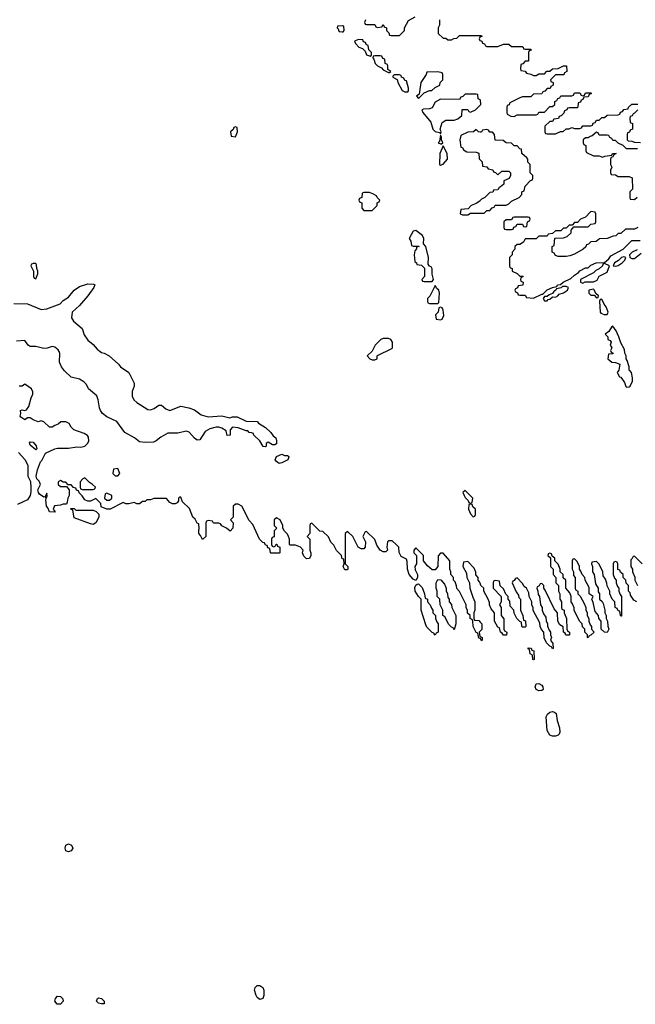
# Model space of a CAD drawing. Header units: inches. Extents: x 2601682 to 2755810, y 449311 to 584050.
# Tile 310 of 505: x 2686633 to 2691135, y 489367 to 496570. Entities that reach past the tile are written whole.
import ezdxf

# ---------------------------------------------------------------- set-up
doc = ezdxf.new("R2010")
doc.units = ezdxf.units.IN
doc.header["$MEASUREMENT"] = 0
for name, color, linetype in [('C6488', 7, 'Continuous'), ('C6489', 7, 'Continuous'), ('C6499', 7, 'Continuous')]:
    doc.layers.add(name, color=color, linetype=linetype)

msp = doc.modelspace()

# ---------------------------------------------------------------- linework, layer by layer
at = {"layer": 'C6488', "color": 2, "elevation": 6}
for points in [[(2688390, 489402), (2688370, 489415.3), (2688361.2, 489430), (2688349.2, 489470), (2688355.3, 489490), (2688370, 489504.7), (2688390, 489504.7), (2688410.8, 489490), (2688418.8, 489470), (2688418.8, 489430), (2688410, 489408.7)], [(2686930, 489366.6), (2686907.3, 489367.3), (2686889.3, 489390), (2686894, 489410), (2686910, 489426), (2686930, 489422.8), (2686947.1, 489407.1), (2686950.7, 489390)], [(2687230, 489369), (2687210, 489375.3), (2687195.3, 489390), (2687202, 489410), (2687210, 489414), (2687231, 489410), (2687250.8, 489390), (2687250, 489369)]]:
    msp.add_lwpolyline(points, close=True, dxfattribs=at)
at = {"layer": 'C6489', "color": 2}
for points, elevation in [([(2689162, 496570), (2689154, 496550), (2689158, 496538), (2689170, 496534), (2689230, 496534), (2689238, 496518), (2689250, 496514), (2689282, 496518), (2689290, 496534), (2689298, 496518), (2689314, 496510), (2689314, 496490), (2689332.7, 496472.7), (2689338, 496458), (2689350, 496454), (2689410, 496454), (2689446, 496490), (2689446, 496510), (2689475.3, 496564.7), (2689526, 496590)], 6), ([(2689702, 496570), (2689702, 496530), (2689694, 496510), (2689694, 496470), (2689730, 496434), (2689750, 496434), (2689763.6, 496423.6), (2689790, 496422), (2689808.4, 496431.6), (2689830, 496434), (2689850, 496454), (2690000, 496454)], 6), ([(2690000, 496442.7), (2689998, 496442), (2689994, 496430), (2689998, 496418), (2690000, 496417.3)], 6), ([(2690000, 495983), (2689986, 495990), (2689982, 496022), (2689970, 496026), (2689890, 496026), (2689872.7, 496007.3), (2689858, 496002), (2689850, 495986), (2689710, 495988), (2689670, 495966), (2689650, 495926), (2689630, 495918), (2689584.7, 495915.3), (2689574, 495910), (2689582, 495890), (2689639.8, 495819.8), (2689654.8, 495770), (2689670, 495751), (2689703.6, 495743.6), (2689710, 495734), (2689714, 495750), (2689708.4, 495768.4), (2689722, 495818), (2689750, 495834), (2689810, 495834), (2689836.4, 495843.6), (2689866, 495870), (2689867.3, 495912.7), (2689910, 495914), (2689918, 495898), (2689930, 495894), (2689966, 495910), (2690000, 495944)], 6), ([(2690000, 495748.2), (2689988.4, 495748.4), (2689970, 495766), (2689951.6, 495748.4), (2689910, 495746), (2689858, 495722), (2689852, 495690), (2689858, 495638), (2689870, 495634), (2689878, 495618), (2689903.6, 495603.6), (2689970, 495602), (2689990, 495594), (2689992.7, 495552.7), (2690000, 495544.9)], 6), ([(2690000, 495246.7), (2689996.9, 495243.1), (2689970, 495226), (2689934, 495210), (2689912.7, 495187.3), (2689858, 495182), (2689854, 495150), (2689870, 495142), (2689910, 495142), (2689930, 495154), (2690000, 495154)], 6), ([(2686590, 494493.7), (2686690.3, 494490.3), (2686790, 494450.4), (2686830, 494454.9), (2686929.4, 494490.6), (2686950, 494514.8), (2686990, 494541), (2687030, 494590.7), (2687070, 494619.1), (2687130, 494637.3), (2687176, 494636), (2687182, 494630), (2687176, 494610), (2687130, 494549.2), (2687070, 494479), (2687016.3, 494430), (2687010.5, 494390), (2687025.5, 494365.5), (2687090, 494311), (2687103.4, 494263.4), (2687130, 494224.9), (2687170, 494193.4), (2687199.3, 494159.3), (2687230, 494134.8), (2687250, 494130.7), (2687286, 494110), (2687354.8, 494050), (2687371, 494030), (2687430.7, 493990), (2687470.5, 493910), (2687470.4, 493890), (2687454.9, 493850), (2687454.9, 493814.9), (2687466.8, 493790), (2687488.3, 493768.3), (2687570, 493717.3), (2687590, 493714.8), (2687615.1, 493724.9), (2687650, 493750.8), (2687670, 493751), (2687702.5, 493722.5), (2687730, 493711), (2687810, 493742), (2687870, 493730.8), (2687910, 493714.8), (2687959.8, 493679.8), (2688010, 493664.7), (2688110, 493671), (2688170, 493658), (2688190, 493664.7), (2688223.6, 493663.6), (2688290, 493634), (2688370, 493631), (2688378, 493618), (2688430, 493586), (2688470.4, 493550.4), (2688486.4, 493526.4), (2688504.7, 493510), (2688511.1, 493488.9), (2688510, 493466), (2688499.6, 493460.4), (2688480.4, 493460.4), (2688450, 493478), (2688434, 493470), (2688434, 493450), (2688430, 493446), (2688412.7, 493447.3), (2688388.7, 493488.7), (2688346, 493530), (2688342, 493542), (2688328, 493548), (2688310, 493548.7), (2688302, 493562), (2688290, 493562), (2688230, 493584), (2688190, 493588), (2688172, 493570), (2688171.3, 493530), (2688150, 493528.7), (2688142, 493562), (2688110, 493582), (2688090, 493588.7), (2688070, 493589), (2688023.5, 493576.5), (2687990, 493558), (2687950, 493495.3), (2687930, 493494), (2687910, 493509), (2687872.5, 493552.5), (2687850, 493559), (2687790, 493545.2), (2687716, 493544), (2687664, 493516), (2687630, 493488.7), (2687610, 493479), (2687550, 493476), (2687510, 493481.2), (2687471.8, 493511.8), (2687402, 493550), (2687342, 493630), (2687270, 493664.5), (2687239.3, 493690), (2687222.7, 493710), (2687216, 493730), (2687206.6, 493790), (2687197, 493817), (2687136, 493870), (2687120.1, 493900.1), (2687101.6, 493921.6), (2687070, 493940.9), (2687010, 493955.1), (2686960.7, 494000.7), (2686937.2, 494030), (2686924.5, 494064.5), (2686926.8, 494126.8), (2686922, 494142), (2686914, 494154), (2686890, 494173.2), (2686870, 494179.3), (2686833.3, 494166.7), (2686810, 494164.2), (2686750, 494178), (2686710, 494179.3), (2686694, 494190), (2686670, 494224), (2686610, 494217.2)], 2), ([(2690000, 492042.7), (2689990, 492046), (2689982, 492082), (2689970, 492086), (2689948, 492130), (2689946, 492170), (2689942, 492182), (2689926, 492190), (2689926, 492210), (2689908.4, 492228.4), (2689907.3, 492247.3), (2689898, 492270), (2689898, 492290), (2689850, 492386), (2689828.4, 492408.4), (2689827.3, 492427.3), (2689816.4, 492456.4), (2689806, 492470), (2689806, 492490), (2689786, 492510), (2689786, 492530), (2689778, 492550), (2689778, 492610), (2689730, 492666), (2689710, 492666), (2689692.7, 492647.3), (2689691.6, 492568.4), (2689670, 492546), (2689650, 492546), (2689615.3, 492575.3), (2689586, 492610), (2689586, 492650), (2689530, 492706), (2689514, 492690), (2689514, 492670), (2689534, 492650), (2689534, 492590), (2689522, 492570), (2689525.4, 492545.4), (2689542, 492510), (2689542, 492490), (2689530, 492466), (2689510, 492478), (2689482, 492510), (2689468.7, 492550), (2689467.3, 492607.3), (2689462, 492622), (2689422, 492642), (2689407.3, 492672.7), (2689406, 492710), (2689386, 492730), (2689356.4, 492756.4), (2689330, 492758), (2689322, 492750), (2689318, 492710), (2689322, 492690), (2689310, 492678), (2689290, 492678), (2689270, 492688), (2689244.7, 492724.7), (2689230, 492766), (2689170, 492826), (2689158, 492822), (2689142, 492790), (2689162, 492750), (2689158, 492710), (2689150, 492698), (2689130, 492698), (2689108, 492710), (2689068, 492790), (2689030, 492826), (2689014, 492810), (2689014, 492590), (2689032, 492570), (2689032, 492550), (2689030, 492546), (2689010, 492546), (2688998, 492570), (2689006, 492590), (2689002, 492622), (2688990, 492626), (2688986, 492650), (2688950, 492686), (2688930, 492726), (2688908.4, 492748.4), (2688890, 492786), (2688850, 492826), (2688827.3, 492827.3), (2688770, 492886), (2688758, 492882), (2688754, 492870), (2688754, 492810), (2688734, 492790), (2688754, 492770), (2688754, 492690), (2688762, 492670), (2688762, 492650), (2688752.7, 492627.3), (2688730, 492626), (2688710, 492646), (2688702, 492670), (2688706, 492690), (2688686, 492710), (2688650, 492726), (2688610, 492726), (2688606, 492730), (2688606, 492770), (2688598, 492790), (2688590, 492806), (2688568.7, 492828.7), (2688558, 492850), (2688558, 492870), (2688538, 492910), (2688510, 492926), (2688494, 492910), (2688494, 492870), (2688514, 492850), (2688494, 492830), (2688492.7, 492787.3), (2688478, 492782), (2688474, 492770), (2688474, 492730), (2688478, 492718), (2688490, 492714), (2688502, 492718), (2688507.3, 492732.7), (2688512.7, 492732.7), (2688518, 492718), (2688534, 492710), (2688534, 492670), (2688530, 492666), (2688470, 492666), (2688466, 492670), (2688462, 492702), (2688447.3, 492707.3), (2688442, 492722), (2688430, 492726), (2688422, 492742), (2688410, 492746), (2688386, 492770), (2688336.4, 492876.4), (2688310, 492906), (2688258, 493010), (2688230, 493026), (2688210, 493026), (2688194, 493010), (2688194, 492930), (2688174, 492910), (2688194, 492890), (2688192, 492850), (2688172.7, 492827.3), (2688146, 492850), (2688110, 492866), (2688102, 492882), (2688090, 492886), (2688050, 492886), (2688042, 492902), (2688010, 492906), (2687998, 492902), (2687994, 492890), (2687994, 492790), (2687970, 492766), (2687955.3, 492795.3), (2687942, 492810), (2687942, 492838), (2687946, 492846), (2687942, 492882), (2687930, 492886), (2687915.3, 492915.3), (2687898, 492930), (2687874, 492994), (2687823.1, 493043.1), (2687810, 493078), (2687802, 493078), (2687794, 493070), (2687794, 493050), (2687783.6, 493036.4), (2687770, 493028), (2687750, 493028), (2687730, 493038), (2687707.3, 493067.3), (2687612.7, 493067.3), (2687590, 493058), (2687563.6, 493056.4), (2687550, 493046), (2687530, 493046), (2687510, 493028), (2687488.4, 493028.4), (2687470, 493038), (2687430, 493028.7), (2687410, 493028.7), (2687390, 493038), (2687294, 492990), (2687270, 492988), (2687227.3, 493007.3), (2687226, 493030), (2687190, 493066), (2687150, 493048), (2687130, 493048), (2687110, 493058), (2687090, 493086), (2687067.3, 493107.3), (2687062, 493122), (2687047.3, 493127.3), (2687042, 493142), (2687027.3, 493147.3), (2687010, 493166), (2686986, 493166), (2686970, 493186), (2686950, 493186), (2686930, 493198), (2686914, 493190), (2686914, 493170), (2686930, 493154), (2686974, 493154), (2686994, 493130), (2686994, 493090), (2686984.7, 493070), (2686979.6, 493040.4), (2686974, 493026), (2686950, 493026), (2686930, 493018), (2686886, 493014), (2686878, 492990), (2686891.1, 492968.9), (2686890, 492966), (2686850, 492969.6), (2686838.6, 492998.6), (2686829.3, 493010), (2686823.1, 493056.9), (2686827.3, 493067.3), (2686822, 493078), (2686830, 493074), (2686834.6, 493085.4), (2686830, 493106), (2686819.6, 493080.4), (2686810, 493078), (2686778.6, 493098.6), (2686769.2, 493110), (2686765.2, 493130), (2686785.2, 493170), (2686774.5, 493194.5), (2686759, 493210), (2686753.2, 493230), (2686763.1, 493276.9), (2686785.6, 493334.4), (2686795.3, 493344.7), (2686822, 493398), (2686889.4, 493430.6), (2686910, 493434.8), (2686990, 493434.8), (2687050, 493444), (2687078.6, 493441.4), (2687108, 493450), (2687130, 493472), (2687137.2, 493490), (2687134.6, 493514.6), (2687128.7, 493528.7), (2687103.1, 493543.1), (2687029.1, 493569.1), (2687008, 493590), (2686994.6, 493614.6), (2686970, 493628), (2686932.7, 493627.3), (2686914, 493610), (2686890, 493602), (2686870, 493588.7), (2686850, 493588.7), (2686810, 493628.7), (2686790, 493635.3), (2686768.9, 493628.9), (2686730, 493642), (2686710, 493658), (2686690, 493658), (2686670, 493642), (2686642, 493662), (2686635.3, 493670), (2686642, 493690), (2686638, 493710), (2686650, 493716), (2686670, 493711), (2686683.1, 493716.9), (2686699.3, 493740.7), (2686716.5, 493803.5), (2686728.7, 493830), (2686728.4, 493848.4), (2686718, 493870), (2686670, 493904), (2686650.5, 493889.5), (2686629.4, 493889.4)], 6), ([(2686623.6, 493403.6), (2686670, 493352), (2686691.3, 493310), (2686691.3, 493230), (2686710.8, 493190.8), (2686714.8, 493145.2), (2686715.3, 493115.3), (2686710, 493088), (2686690, 493058), (2686616.9, 493023.1)], 6), ([(2690000, 492446.5), (2689996.4, 492456.4), (2689986, 492470), (2689986, 492490), (2689968.4, 492508.4), (2689967.3, 492527.3), (2689956.4, 492556.4), (2689910, 492606), (2689878, 492602), (2689874, 492570), (2689899.6, 492519.6), (2689902, 492490), (2689922, 492450), (2689924.7, 492410), (2689945.4, 492345.4), (2689962, 492310), (2689962, 492250), (2689954, 492230), (2689954, 492190), (2689958, 492178), (2689990, 492174), (2690000, 492163.1)], 6), ([(2690000, 492096.3), (2689994, 492090), (2689998, 492058), (2690000, 492057)], 6)]:
    msp.add_lwpolyline(points, dxfattribs=dict(at, elevation=elevation))
for points, elevation in [([(2688990, 496526), (2688958, 496522), (2688954, 496510), (2688962, 496502), (2688964.7, 496490), (2688970, 496484.7), (2688990, 496482), (2688998, 496482), (2689006, 496490), (2689002, 496522)], 6), ([(2689110, 496426), (2689085.4, 496414.6), (2689082, 496410), (2689090, 496394), (2689114, 496370), (2689139.8, 496359.8), (2689158.8, 496338.8), (2689170, 496312), (2689190, 496304.7), (2689196.4, 496303.6), (2689206, 496310), (2689206, 496330), (2689186, 496350), (2689182, 496382), (2689167.3, 496387.3), (2689162, 496402), (2689147.3, 496407.3), (2689142, 496422)], 6), ([(2689270, 496306), (2689230, 496306), (2689218, 496302), (2689214, 496290), (2689222, 496282), (2689232, 496250), (2689250, 496232), (2689278, 496218), (2689290, 496202), (2689330, 496184.7), (2689336.4, 496183.6), (2689346, 496190), (2689326, 496206), (2689326, 496230), (2689322, 496242), (2689306, 496250), (2689302, 496282), (2689287.3, 496287.3), (2689282, 496302)], 6), ([(2689690, 496188), (2689610, 496186), (2689604.7, 496170), (2689566, 496110), (2689554, 496026), (2689534, 496010), (2689550, 495994), (2689590, 496034), (2689628.4, 496051.6), (2689647.3, 496052.7), (2689670, 496074), (2689706, 496090), (2689708.4, 496111.6), (2689726, 496130), (2689726, 496170), (2689722, 496182)], 6), ([(2689410, 496166), (2689370, 496166), (2689362, 496158), (2689362, 496150), (2689392, 496132), (2689398, 496110), (2689430, 496052), (2689450, 496042), (2689470, 496042), (2689475.3, 496050), (2689475.3, 496070), (2689462, 496122), (2689450, 496126), (2689442, 496142), (2689426, 496150), (2689422, 496162)], 6), ([(2688210, 495786), (2688198, 495782), (2688192.7, 495767.3), (2688174, 495750), (2688178, 495718), (2688210, 495714), (2688226, 495750), (2688222, 495782)], 6), ([(2689710, 495726), (2689702, 495678), (2689694, 495670), (2689710, 495662), (2689718, 495662), (2689726, 495670), (2689718, 495690), (2689718, 495710)], 6), ([(2689730, 495646), (2689706, 495590), (2689702, 495510), (2689710, 495504.7), (2689730, 495512), (2689762, 495550), (2689758, 495590)], 6), ([(2689190, 495306), (2689150, 495306), (2689138, 495302), (2689134, 495270), (2689118, 495262), (2689114, 495250), (2689118, 495238), (2689134, 495230), (2689134, 495190), (2689150, 495174), (2689210, 495174), (2689246, 495210), (2689246, 495230), (2689262, 495238), (2689266, 495250), (2689246, 495270), (2689242, 495282), (2689216.4, 495296.4)], 6), ([(2689530, 495028.7), (2689510, 495022), (2689482, 494970), (2689492, 494950), (2689498, 494918), (2689510, 494914), (2689550, 494914), (2689554, 494910), (2689534, 494906), (2689534, 494894), (2689522, 494878), (2689518, 494850), (2689522, 494802), (2689534, 494790), (2689538, 494778), (2689570, 494774), (2689592, 494752), (2689594, 494690), (2689574, 494670), (2689578, 494658), (2689590, 494654), (2689650, 494654), (2689658, 494670), (2689648.7, 494708.7), (2689648, 494748), (2689642, 494762), (2689630, 494766), (2689620.4, 494780.4), (2689622, 494830), (2689602, 494910), (2689586, 494930), (2689588, 494970), (2689578, 494990)], 6), ([(2686750, 494786), (2686730, 494786), (2686718, 494782), (2686714, 494770), (2686734, 494730), (2686734, 494690), (2686738, 494678), (2686750, 494674), (2686766, 494710), (2686766, 494730), (2686758, 494750), (2686756.4, 494776.4)], 6), ([(2689670, 494626), (2689632.7, 494547.3), (2689614, 494530), (2689614, 494510), (2689618, 494498), (2689630, 494494), (2689690, 494494), (2689698, 494502), (2689702, 494570), (2689698, 494590), (2689683.1, 494603.1)], 6), ([(2689710, 494466), (2689698, 494462), (2689694, 494430), (2689674, 494410), (2689678, 494378), (2689710, 494374), (2689722, 494378), (2689734, 494406), (2689730, 494446), (2689722, 494462)], 6), ([(2689330, 494238), (2689290, 494238), (2689274, 494230), (2689232, 494190), (2689210, 494146), (2689174, 494110), (2689194, 494090), (2689210, 494082), (2689230, 494082), (2689246, 494090), (2689246, 494110), (2689250, 494114), (2689354.6, 494165.4), (2689358, 494170), (2689358, 494210), (2689346, 494230)], 6), ([(2686750, 493422), (2686710, 493458), (2686704.7, 493475.3), (2686710, 493482), (2686730, 493478), (2686753.2, 493453.2), (2686758, 493430)], 6), ([(2688570, 493382), (2688590, 493382), (2688596.9, 493376.9), (2688602, 493370), (2688594, 493350), (2688550, 493328.7), (2688530, 493324), (2688510, 493338), (2688502, 493350), (2688510, 493374), (2688550, 493391.3)], 2), ([(2687350, 493286), (2687318, 493282), (2687314, 493250), (2687330, 493234), (2687350, 493234), (2687366, 493250)], 6), ([(2687110, 493218), (2687094, 493210), (2687074, 493190), (2687074, 493150), (2687078, 493138), (2687092.7, 493132.7), (2687170, 493134), (2687182, 493138), (2687186, 493150), (2687166, 493170), (2687143.1, 493183.1)], 6), ([(2687270, 493106), (2687258, 493102), (2687254, 493070), (2687270, 493054), (2687290, 493054), (2687306, 493070), (2687306, 493090)], 6), ([(2689890, 493126), (2689874, 493110), (2689882, 493090), (2689890, 493074), (2689912.7, 493052.7), (2689918, 493038), (2689930, 493034), (2689942, 493038), (2689946, 493070)], 6), ([(2689930, 493026), (2689918, 493022), (2689914, 492990), (2689930, 492954), (2689950, 492934), (2689962, 492938), (2689966, 492950), (2689966, 492990), (2689947.3, 493007.3), (2689942, 493022)], 6), ([(2687042, 492982), (2687170, 492982), (2687192.7, 492972.7), (2687211.3, 492951.3), (2687211.3, 492930), (2687190, 492888), (2687170, 492878), (2687150, 492882), (2687030, 492926), (2687022, 492982), (2687010, 492986), (2687006, 492994), (2687030, 492994)], 6), ([(2689670, 492066), (2689662, 492082), (2689650, 492086), (2689610, 492126), (2689603.1, 492143.1), (2689568.7, 492250), (2689568, 492330), (2689549.1, 492349.1), (2689524, 492390), (2689523.1, 492416.9), (2689530, 492434), (2689540.4, 492439.6), (2689550, 492442), (2689575.3, 492415.3), (2689594, 492370), (2689598, 492338), (2689614, 492330), (2689614, 492310), (2689634, 492290), (2689643.6, 492263.6), (2689654, 492250), (2689654, 492230), (2689674, 492210), (2689674, 492190), (2689683.6, 492163.6), (2689694, 492150), (2689694, 492090), (2689678, 492082)], 6), ([(2689810, 492106), (2689802, 492122), (2689790, 492126), (2689770, 492146), (2689742, 492202), (2689726, 492210), (2689726, 492250), (2689708, 492290), (2689706, 492330), (2689686, 492350), (2689686, 492390), (2689678, 492410), (2689678, 492450), (2689690, 492474), (2689712.7, 492472.7), (2689739.6, 492439.6), (2689751.6, 492411.6), (2689752.7, 492392.7), (2689762, 492370), (2689763.6, 492343.6), (2689774, 492330), (2689774, 492310), (2689791.6, 492291.6), (2689792, 492270), (2689822, 492210), (2689822, 492150)], 6), ([(2686990, 490482), (2686970, 490488.7), (2686964, 490510), (2686970, 490531.3), (2686990, 490541), (2687011, 490530), (2687021, 490510), (2687010, 490488.7)], 6)]:
    msp.add_lwpolyline(points, close=True, dxfattribs=dict(at, elevation=elevation))
at = {"layer": 'C6499', "color": 2, "elevation": 6}
for points in [[(2690000, 496454), (2690010, 496454), (2690012.7, 496447.3), (2690000, 496442.7)], [(2690000, 496417.3), (2690012.7, 496412.7), (2690018, 496398), (2690032.7, 496392.7), (2690038, 496378), (2690050, 496374), (2690130, 496374), (2690170, 496392), (2690210, 496392), (2690230, 496374), (2690307.3, 496372.7), (2690314, 496370), (2690318, 496358), (2690330, 496354), (2690370, 496354), (2690372.7, 496347.3), (2690358, 496342), (2690354, 496330), (2690354, 496270), (2690350, 496266), (2690330, 496266), (2690312.7, 496247.3), (2690298, 496242), (2690294, 496210), (2690298, 496198), (2690330, 496194), (2690338, 496178), (2690371.6, 496171.6), (2690390, 496162), (2690410, 496162), (2690430, 496174), (2690470, 496174), (2690487.3, 496192.7), (2690510, 496194), (2690528.4, 496211.6), (2690570, 496214), (2690608.4, 496231.6), (2690631.6, 496231.6), (2690634, 496190), (2690618, 496182), (2690612.7, 496167.3), (2690550, 496166), (2690514, 496130), (2690518, 496118), (2690534, 496110), (2690534, 496090), (2690518, 496082), (2690512.7, 496067.3), (2690490, 496066), (2690472.7, 496047.3), (2690458, 496042), (2690451.6, 496028.4), (2690390, 496026), (2690370, 496006), (2690310, 496006), (2690290, 495998), (2690218, 495962), (2690212.7, 495947.3), (2690198, 495942), (2690194, 495930), (2690194, 495890), (2690198, 495878), (2690223.6, 495863.6), (2690250, 495862), (2690270, 495874), (2690410, 495874), (2690422, 495878), (2690430, 495894), (2690470, 495894), (2690510, 495934), (2690530, 495934), (2690546, 495950), (2690547.3, 495972.7), (2690562, 495978), (2690567.3, 495992.7), (2690582, 495998), (2690590, 496014), (2690670, 496014), (2690682, 496018), (2690690, 496034), (2690730, 496034), (2690738, 496018), (2690750, 496014), (2690762, 496018), (2690770, 496034), (2690810, 496034), (2690814, 496030), (2690798, 496022), (2690790, 496006), (2690758, 496002), (2690750, 495986), (2690738, 495982), (2690732.7, 495967.3), (2690718, 495962), (2690714, 495930), (2690710, 495926), (2690650, 495926), (2690638, 495922), (2690634, 495910), (2690618, 495902), (2690612.7, 495887.3), (2690592.7, 495867.3), (2690578, 495862), (2690572.7, 495847.3), (2690538, 495842), (2690530, 495826), (2690510, 495826), (2690474, 495790), (2690474, 495750), (2690478, 495738), (2690490, 495734), (2690550, 495734), (2690588.4, 495751.6), (2690607.3, 495752.7), (2690628.4, 495771.6), (2690650, 495772), (2690670, 495782), (2690690, 495774), (2690730, 495774), (2690742, 495778), (2690750, 495794), (2690810, 495794), (2690822, 495798), (2690827.3, 495812.7), (2690842, 495818), (2690850, 495834), (2690870, 495834), (2690890, 495854), (2690910, 495854), (2690930, 495872), (2691010, 495874), (2691022, 495878), (2691027.3, 495892.7), (2691042, 495898), (2691050, 495914), (2691082, 495918), (2691086, 495930), (2691108.4, 495951.6), (2691152.7, 495952.7)], [(2690000, 495944), (2690006, 495950), (2690002, 495982), (2690000, 495983)], [(2691154, 495910), (2691130, 495886), (2691118, 495882), (2691112.7, 495867.3), (2691098, 495862), (2691094, 495850), (2691098, 495818), (2691114, 495810), (2691114, 495770), (2691098, 495762), (2691092.7, 495747.3), (2691078, 495742), (2691074, 495730), (2691074, 495690), (2691083.6, 495683.6), (2691110, 495682), (2691130, 495674), (2691172.7, 495672.7)], [(2690000, 495154), (2690030, 495154), (2690050, 495174), (2690070, 495174), (2690087.3, 495192.7), (2690102, 495198), (2690110, 495214), (2690190, 495214), (2690210, 495222), (2690230, 495242), (2690286, 495270), (2690306, 495290), (2690306, 495310), (2690322, 495318), (2690328.4, 495351.6), (2690367.3, 495392.7), (2690382, 495398), (2690386, 495410), (2690386, 495430), (2690366, 495450), (2690366, 495510), (2690348, 495528), (2690348, 495550), (2690340.4, 495560.4), (2690306, 495590), (2690302, 495622), (2690290, 495626), (2690270, 495646), (2690250, 495646), (2690230, 495666), (2690190, 495668), (2690167.3, 495687.3), (2690110, 495688), (2690106, 495730), (2690090, 495746), (2690070, 495746), (2690062, 495762), (2690050, 495766), (2690018, 495762), (2690010, 495748), (2690000, 495748.2)], [(2691150, 495626), (2691070, 495626), (2691046, 495650), (2691010, 495666), (2690990, 495686), (2690970, 495686), (2690962, 495702), (2690947.3, 495707.3), (2690942, 495722), (2690930, 495726), (2690870, 495726), (2690862, 495742), (2690850, 495746), (2690819.6, 495720.4), (2690803.6, 495716.4), (2690790, 495706), (2690770, 495706), (2690754, 495690), (2690754, 495670), (2690758, 495658), (2690774, 495650), (2690774, 495610), (2690778, 495598), (2690830, 495574), (2690870, 495574), (2690895.3, 495564.7), (2690912.7, 495572.7), (2690962, 495578), (2690968.4, 495591.6), (2690994, 495590), (2690978, 495582), (2690970, 495566), (2690958, 495562), (2690954, 495550), (2690954, 495510), (2690962, 495490), (2690954, 495470), (2690954, 495450), (2690958, 495438), (2690990, 495434), (2691010, 495422), (2691090, 495422), (2691112.7, 495412.7), (2691114, 495330), (2691094, 495310), (2691094, 495270), (2691098, 495258), (2691130, 495254), (2691148, 495272)], [(2690000, 495544.9), (2690014, 495530), (2690018, 495498), (2690050, 495494), (2690058, 495478), (2690092.7, 495472.7), (2690098, 495458), (2690112.7, 495452.7), (2690130, 495434), (2690158, 495462), (2690210, 495462), (2690222, 495450), (2690222, 495430), (2690211.3, 495408.7), (2690174, 495390), (2690172.7, 495367.3), (2690150, 495346), (2690138, 495342), (2690130, 495326), (2690098, 495322), (2690092.7, 495307.3), (2690070, 495306), (2690034, 495270), (2690010, 495258), (2690000, 495246.7)], [(2691154, 495050), (2691130, 495038), (2691063.6, 495036.4), (2691030, 495006), (2691010, 495006), (2690991.6, 494988.4), (2690972.7, 494987.3), (2690930, 494968), (2690872.7, 494967.3), (2690847.3, 494947.3), (2690810, 494946), (2690792.7, 494927.3), (2690778, 494922), (2690772.7, 494907.3), (2690754, 494890), (2690690, 494855.3), (2690656.9, 494843.1), (2690630, 494838), (2690570, 494838), (2690550, 494846), (2690542, 494862), (2690526, 494870), (2690526, 494910), (2690542, 494918), (2690547.3, 494972.7), (2690610, 494974), (2690636.4, 494983.6), (2690666, 495010), (2690666, 495030), (2690686, 495054), (2690790, 495054), (2690810, 495074), (2690842, 495078), (2690846, 495090), (2690846, 495150), (2690842, 495162), (2690810, 495166), (2690770, 495126), (2690734, 495110), (2690712.7, 495087.3), (2690690, 495086), (2690674, 495066), (2690650, 495066), (2690630, 495046), (2690610, 495046), (2690590, 495026), (2690550, 495026), (2690530, 495006), (2690498, 495002), (2690490, 494986), (2690430, 494986), (2690410, 494966), (2690330, 494966), (2690318, 494942), (2690290, 494926), (2690270, 494926), (2690254, 494910), (2690254, 494890), (2690234, 494870), (2690234, 494850), (2690214, 494830), (2690214, 494770), (2690218, 494758), (2690234, 494750), (2690234, 494730), (2690270, 494714), (2690290, 494694), (2690310, 494694), (2690314, 494690), (2690298, 494682), (2690294, 494670), (2690298, 494658), (2690314, 494650), (2690312.7, 494627.3), (2690278, 494622), (2690272.7, 494607.3), (2690258, 494602), (2690254, 494590), (2690258, 494578), (2690272.7, 494572.7), (2690278, 494558), (2690290, 494554), (2690330, 494554), (2690338, 494538), (2690390, 494532), (2690450, 494562), (2690458, 494562), (2690490, 494594), (2690528.4, 494611.6), (2690562, 494618), (2690566, 494630), (2690587.3, 494632.7), (2690606, 494650), (2690663.1, 494676.9), (2690690, 494702), (2690720.4, 494719.6), (2690730, 494732), (2690770, 494754), (2690790, 494754), (2690810, 494774), (2690848.4, 494791.6), (2690910, 494794), (2690940.4, 494819.6), (2690956.4, 494843.6), (2691046, 494890), (2691110, 494954), (2691170, 494954)], [(2691147.3, 494887.3), (2691112, 494870), (2691092, 494850), (2691094, 494830), (2691110, 494822), (2691130, 494822), (2691178, 494862)], [(2691146, 492310), (2691123.1, 492323.1), (2691100.4, 492360.4), (2691096.4, 492376.4), (2691086, 492390), (2691086, 492430), (2691068.4, 492448.4), (2691066, 492470), (2691046, 492490), (2691046, 492510), (2691027.3, 492527.3), (2691022, 492542), (2691007.3, 492547.3), (2691006, 492590), (2691002, 492602), (2690990, 492606), (2690978, 492602), (2690974, 492590), (2690974, 492510), (2690983.6, 492483.6), (2690994, 492470), (2690994, 492450), (2691003.6, 492423.6), (2691014, 492410), (2691014, 492390), (2691023.6, 492363.6), (2691034, 492350), (2691034, 492206), (2691030, 492206), (2691026, 492210), (2691022, 492242), (2691010, 492246), (2691002, 492262), (2690988.4, 492268.4), (2690986, 492310), (2690966, 492330), (2690948.4, 492368.4), (2690948, 492390), (2690928.4, 492428.4), (2690927.3, 492447.3), (2690916.4, 492476.4), (2690900.4, 492500.4), (2690898, 492530), (2690870, 492586), (2690850, 492606), (2690818, 492602), (2690814, 492590), (2690822, 492570), (2690822, 492530), (2690834, 492510), (2690843.6, 492443.6), (2690862, 492410), (2690863.6, 492383.6), (2690874, 492370), (2690874, 492330), (2690892.7, 492312.7), (2690899.6, 492299.6), (2690912, 492250), (2690912, 492230), (2690922, 492210), (2690922, 492190), (2690932, 492170), (2690932.7, 492132.7), (2690942, 492110), (2690930, 492086), (2690908.4, 492088.4), (2690886, 492110), (2690886, 492170), (2690868.4, 492188.4), (2690866, 492210), (2690840.4, 492240.4), (2690827.3, 492307.3), (2690818, 492330), (2690826, 492350), (2690798, 492370), (2690796.4, 492416.4), (2690768.4, 492468.4), (2690766, 492490), (2690746, 492510), (2690736.4, 492536.4), (2690726, 492550), (2690726, 492570), (2690710, 492606), (2690690, 492626), (2690678, 492622), (2690674, 492610), (2690674, 492550), (2690682, 492530), (2690683.6, 492503.6), (2690694, 492490), (2690694, 492410), (2690698, 492398), (2690714, 492390), (2690714, 492370), (2690731.6, 492351.6), (2690759.6, 492299.6), (2690772, 492270), (2690772.7, 492252.7), (2690782, 492230), (2690782, 492210), (2690794, 492190), (2690794, 492170), (2690803.6, 492143.6), (2690814, 492130), (2690814, 492110), (2690834, 492090), (2690810, 492066), (2690798, 492062), (2690790, 492048), (2690786, 492050), (2690786, 492070), (2690766, 492090), (2690766, 492110), (2690748.4, 492128.4), (2690746, 492150), (2690728.4, 492168.4), (2690688.4, 492248.4), (2690687.3, 492267.3), (2690676.4, 492296.4), (2690666, 492310), (2690666, 492350), (2690656.4, 492376.4), (2690626, 492410), (2690626, 492470), (2690607.3, 492487.3), (2690606, 492510), (2690586, 492530), (2690586, 492550), (2690570, 492586), (2690546, 492610), (2690546, 492630), (2690526, 492646), (2690522, 492662), (2690510, 492666), (2690498, 492662), (2690494, 492650), (2690514, 492634), (2690514, 492570), (2690534, 492550), (2690534, 492510), (2690554, 492490), (2690554, 492450), (2690574, 492430), (2690574, 492390), (2690582, 492370), (2690582, 492330), (2690594, 492310), (2690594, 492270), (2690598, 492258), (2690614, 492250), (2690614, 492230), (2690632, 492190), (2690634, 492110), (2690638, 492098), (2690654, 492090), (2690654, 492070), (2690650, 492066), (2690627.3, 492067.3), (2690622, 492082), (2690608.4, 492088.4), (2690607.3, 492127.3), (2690583.1, 492143.1), (2690568, 492170), (2690566, 492230), (2690540.4, 492260.4), (2690476.4, 492396.4), (2690466, 492410), (2690466, 492430), (2690450, 492446), (2690438, 492442), (2690432.7, 492427.3), (2690418, 492422), (2690414, 492410), (2690422, 492390), (2690423.6, 492363.6), (2690434, 492350), (2690442, 492290), (2690454, 492270), (2690454, 492250), (2690463.6, 492223.6), (2690479.6, 492199.6), (2690482, 492170), (2690491.6, 492151.6), (2690492.7, 492132.7), (2690503.6, 492103.6), (2690514, 492090), (2690514, 492070), (2690522, 492050), (2690514, 492030), (2690532.7, 492007.3), (2690534, 491970), (2690530, 491966), (2690522, 491982), (2690510, 491986), (2690486, 492010), (2690468.4, 492048.4), (2690466, 492090), (2690448.4, 492108.4), (2690438, 492130), (2690436.4, 492156.4), (2690388.4, 492248.4), (2690387.3, 492267.3), (2690378, 492290), (2690378, 492310), (2690358, 492350), (2690356.4, 492376.4), (2690338, 492410), (2690323.1, 492423.1), (2690310, 492446), (2690270, 492486), (2690258, 492482), (2690250, 492466), (2690238, 492462), (2690234, 492450), (2690263.6, 492383.6), (2690279.6, 492359.6), (2690283.6, 492343.6), (2690294, 492330), (2690294, 492250), (2690311.6, 492211.6), (2690318, 492178), (2690331.6, 492171.6), (2690334, 492130), (2690330, 492126), (2690310, 492126), (2690306, 492130), (2690302, 492162), (2690290, 492166), (2690268.4, 492188.4), (2690248.4, 492228.4), (2690246, 492250), (2690220.4, 492280.4), (2690216.4, 492316.4), (2690206, 492330), (2690206, 492350), (2690187.3, 492367.3), (2690170, 492406), (2690147.3, 492427.3), (2690142, 492462), (2690110, 492466), (2690098, 492462), (2690094, 492450), (2690094, 492410), (2690154, 492350), (2690154, 492310), (2690142, 492290), (2690154, 492270), (2690154, 492210), (2690172.7, 492187.3), (2690174, 492110), (2690178, 492098), (2690194, 492090), (2690192.7, 492067.3), (2690170, 492066), (2690162, 492082), (2690148.4, 492088.4), (2690142, 492122), (2690130, 492126), (2690106, 492170), (2690106, 492230), (2690080.4, 492260.4), (2690068.4, 492288.4), (2690067.3, 492307.3), (2690056.4, 492336.4), (2690026, 492390), (2690026, 492410), (2690006, 492430), (2690000, 492446.5)], [(2691186, 492590), (2691130, 492646), (2691118, 492642), (2691112.7, 492627.3), (2691102, 492618), (2691102, 492570), (2691114, 492550), (2691114, 492530), (2691131.6, 492491.6), (2691132, 492470), (2691151.6, 492431.6)], [(2690000, 492163.1), (2690012, 492150), (2690011.6, 492108.4), (2690000, 492096.3)], [(2690000, 492057), (2690014, 492050), (2690014, 492030), (2690010, 492026), (2690002, 492042), (2690000, 492042.7)]]:
    msp.add_lwpolyline(points, dxfattribs=at)
for points in [[(2690350, 495126), (2690250, 495126), (2690238, 495122), (2690230, 495106), (2690190, 495106), (2690174, 495090), (2690174, 495050), (2690178, 495038), (2690190, 495034), (2690230, 495034), (2690242, 495038), (2690247.3, 495052.7), (2690262, 495058), (2690270, 495074), (2690310, 495074), (2690318, 495058), (2690330, 495054), (2690342, 495058), (2690346, 495090), (2690362, 495098), (2690366, 495110), (2690362, 495122)], [(2691050, 494835.3), (2691034, 494830), (2691011.6, 494808.4), (2690982, 494790), (2690974, 494770), (2690990, 494766), (2691010, 494772), (2691038, 494790), (2691058, 494810), (2691066, 494830)], [(2690910, 494786), (2690898, 494782), (2690894, 494770), (2690870, 494748), (2690845.4, 494734.6), (2690830, 494718), (2690734, 494670), (2690734, 494650), (2690750, 494642), (2690768, 494652), (2690830, 494651.3), (2690855.3, 494664.7), (2690870, 494694), (2690930, 494722), (2690946, 494770)], [(2690630, 494618), (2690602, 494618), (2690591.6, 494608.4), (2690558, 494602), (2690554, 494590), (2690539.6, 494580.4), (2690530, 494566), (2690503.6, 494556.4), (2690490, 494546), (2690470, 494546), (2690462, 494530), (2690470, 494514), (2690490, 494514), (2690498, 494522), (2690510, 494524.7), (2690530, 494542), (2690550, 494541), (2690568, 494550), (2690578, 494562), (2690610, 494572), (2690638, 494590), (2690646, 494610)], [(2690830, 494598), (2690794, 494590), (2690794, 494570), (2690810, 494554), (2690834, 494554), (2690850, 494534), (2690862, 494538), (2690866, 494550), (2690846, 494566), (2690834.6, 494594.6)], [(2690890, 494526), (2690878, 494522), (2690874, 494510), (2690878, 494430), (2690882, 494422), (2690907.3, 494412.7), (2690930, 494414), (2690935.3, 494430), (2690922, 494470), (2690906, 494490)], [(2690970, 494328), (2690959.6, 494320.4), (2690942, 494290), (2690914, 494270), (2690934, 494250), (2690934, 494230), (2690950, 494222), (2690958, 494210), (2690952, 494190), (2690962, 494170), (2690954, 494150), (2690958, 494138), (2690974, 494130), (2690970, 494126), (2690938, 494122), (2690934, 494090), (2690963.6, 494063.6), (2690990, 494062), (2691022, 494050), (2691014.8, 494005.2), (2691002, 493990), (2691003.6, 493983.6), (2691018, 493958), (2691030, 493954), (2691054.8, 493914.8), (2691066, 493886), (2691070, 493882), (2691090, 493884.7), (2691098, 493890), (2691113.6, 493926.4), (2691115.3, 493950), (2691108, 493990), (2691089.2, 494009.2), (2691088.7, 494030), (2691076.4, 494076.4), (2691068.9, 494088.9), (2691068, 494110), (2691058, 494130), (2691056.4, 494156.4), (2691030, 494206), (2691015.3, 494250), (2690993.6, 494293.6)], [(2690390, 491886), (2690386, 491890), (2690382, 491922), (2690366, 491930), (2690362, 491962), (2690350, 491966), (2690350, 491974), (2690372.7, 491972.7), (2690378, 491958), (2690391.6, 491951.6), (2690394, 491890)], [(2690430, 491659.3), (2690409.6, 491669.6), (2690402.7, 491690), (2690409.6, 491710.4), (2690430, 491713), (2690450, 491701), (2690458.8, 491690), (2690461, 491670), (2690450, 491661.2)], [(2690530, 491329), (2690510, 491335.3), (2690489.2, 491370), (2690482.9, 491470), (2690492.7, 491490), (2690510, 491504.9), (2690530, 491507.7), (2690544.5, 491504.5), (2690554.9, 491494.9), (2690564.1, 491444.1), (2690580.7, 491390), (2690582, 491358), (2690577.3, 491342.7), (2690570, 491335.3), (2690550, 491329)]]:
    msp.add_lwpolyline(points, close=True, dxfattribs=at)

doc.saveas('drawing.dxf')
